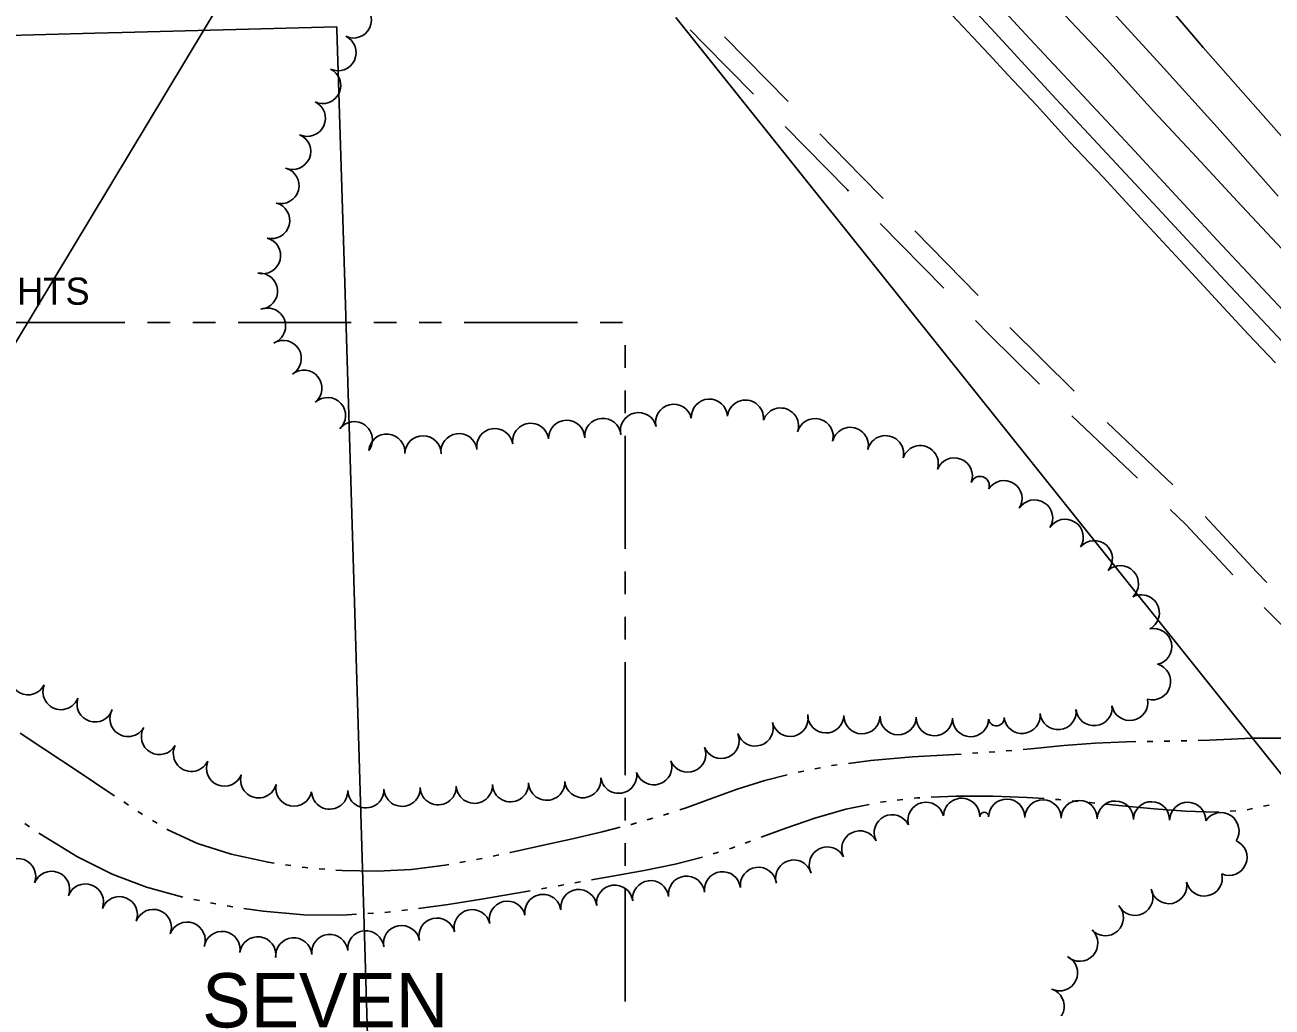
# Model space of a CAD drawing. Extents: x -25029 to 2274964, y -81170 to 687028.
# Drawn here: x -13491 to -12802, y -67223 to -66680 of the extents above; entities that cross this region are included whole.
import ezdxf

# ---------------------------------------------------------------- set-up
doc = ezdxf.new("R2010")
doc.units = 0
for name, color, linetype in [('81911BEA - RW_X_Fee_RW', 7, 'Continuous'), ('CITY-NAME', 7, 'Continuous'), ('DIVISIONS', 7, 'Continuous'), ('DRIVWY', 7, 'Continuous'), ('DV_X_Corp_Line', 7, 'Continuous'), ('GE_X_CL_2000', 7, 'Continuous'), ('PV_X_EOP', 7, 'Continuous'), ('SC_Scratch18', 7, 'Continuous'), ('TREES', 7, 'Continuous'), ('WATER', 7, 'Continuous')]:
    doc.layers.add(name, color=color, linetype=linetype)

msp = doc.modelspace()

# ---------------------------------------------------------------- linework, layer by layer
at = {"layer": '81911BEA - RW_X_Fee_RW'}
msp.add_line((-13131.57, -66676.25), (-12757.7, -67143.36), dxfattribs=at)
at = {"layer": 'DIVISIONS'}
for p, q in [((-13498.36, -66844.66), (-13435.86, -66844.66)), ((-13423.36, -66844.66), (-13410.86, -66844.66)), ((-13398.36, -66844.66), (-13385.86, -66844.66)), ((-13373.36, -66844.66), (-13310.86, -66844.66)), ((-13298.36, -66844.66), (-13285.86, -66844.66)), ((-13273.36, -66844.66), (-13260.86, -66844.66)), ((-13248.36, -66844.66), (-13185.86, -66844.66)), ((-13173.36, -66844.66), (-13160.86, -66844.66)), ((-13159.53, -66869.66), (-13159.53, -66857.16)), ((-13159.53, -66894.66), (-13159.53, -66882.16)), ((-13159.53, -66969.66), (-13159.53, -66907.16)), ((-13159.53, -66994.66), (-13159.53, -66982.16)), ((-13159.53, -67019.66), (-13159.53, -67007.16)), ((-13159.53, -67094.66), (-13159.53, -67032.16)), ((-13159.53, -67119.66), (-13159.53, -67107.16)), ((-13159.53, -67144.66), (-13159.53, -67132.16)), ((-13159.53, -67219.66), (-13159.53, -67157.16))]:
    msp.add_line(p, q, dxfattribs=at)
at = {"layer": 'DRIVWY'}
for p, q in [((-13069.5, -66722.59), (-13104.53, -66686.91)), ((-12983.5, -66825.63), (-13018.51, -66789.94)), ((-12964.54, -66829.75), (-12999.5, -66794)), ((-12876.46, -66930.69), (-12912.68, -66896.22)), ((-12856.99, -66934.3), (-12893.22, -66899.83))]:
    msp.add_line(p, q, dxfattribs=at)
for points in [[(-13088.57, -66718.58), (-13115.75, -66690.91), (-13123.6, -66682.9)], [(-13036.02, -66772.09), (-13036.89, -66771.2), (-13071.06, -66736.41)], [(-13016.98, -66776.13), (-13029.19, -66763.64), (-13051.99, -66740.43)], [(-12930.58, -66878.77), (-12958.61, -66851.01), (-12966, -66843.48)], [(-12911.33, -66882.6), (-12911.82, -66882.14), (-12946.87, -66847.43)], [(-12823.85, -66984.09), (-12849.72, -66956.12), (-12858.34, -66947.92)], [(-12804.91, -66988.22), (-12810.71, -66982.39), (-12839.08, -66951.72)], [(-12771.08, -67037.37), (-12774.68, -67033.87), (-12806.42, -67002)]]:
    msp.add_lwpolyline(points, dxfattribs=at)
at = {"layer": 'DV_X_Corp_Line'}
for p, q in [((-13452.42, -66684.8), (-13682.9, -66690.94)), ((-13452.42, -66684.8), (-13682.9, -66690.94)), ((-13682.9, -66690.94), (-13452.42, -66684.8)), ((-13682.9, -66690.94), (-13452.42, -66684.8)), ((-13437.38, -66684.4), (-13452.42, -66684.8)), ((-13437.38, -66684.4), (-13452.42, -66684.8)), ((-13452.42, -66684.8), (-13437.38, -66684.4)), ((-13452.42, -66684.8), (-13437.38, -66684.4)), ((-13318.75, -66681.24), (-13437.38, -66684.4)), ((-13318.75, -66681.24), (-13437.38, -66684.4)), ((-13437.38, -66684.4), (-13318.75, -66681.24)), ((-13437.38, -66684.4), (-13318.75, -66681.24)), ((-13318.71, -66682.77), (-13318.75, -66681.24)), ((-13318.71, -66682.77), (-13318.75, -66681.24)), ((-13318.75, -66681.24), (-13318.71, -66682.77)), ((-13318.75, -66681.24), (-13318.71, -66682.77)), ((-13314.62, -66816.9), (-13318.71, -66682.77)), ((-13314.62, -66816.9), (-13318.71, -66682.77)), ((-13318.71, -66682.77), (-13314.62, -66816.9)), ((-13318.71, -66682.77), (-13314.62, -66816.9)), ((-13309.81, -66974.6), (-13314.62, -66816.9)), ((-13309.81, -66974.6), (-13314.62, -66816.9)), ((-13314.62, -66816.9), (-13309.81, -66974.6)), ((-13314.62, -66816.9), (-13309.81, -66974.6)), ((-13301.55, -67245.85), (-13309.81, -66974.6)), ((-13301.55, -67245.85), (-13309.81, -66974.6)), ((-13309.81, -66974.6), (-13301.55, -67245.85)), ((-13309.81, -66974.6), (-13301.55, -67245.85))]:
    msp.add_line(p, q, dxfattribs=at)
at = {"layer": 'GE_X_CL_2000'}
for points in [[(-13510.68, -66002.18), (-13414.69, -66105.72), (-13377.35, -66146.95), (-13329.59, -66198), (-13289.65, -66240.53), (-13245.61, -66287.85), (-13227.13, -66307.95), (-13203.82, -66333.31), (-13160.97, -66379.03), (-13123.15, -66420.09), (-13078.98, -66467.28), (-13040.77, -66509.41), (-13004.02, -66547.94), (-12968.73, -66587.12), (-12935.03, -66623.39), (-12898.16, -66664.43), (-12865.52, -66700.03), (-12830.76, -66738.56), (-12798.79, -66774.94)], [(-13493.4, -66105.04), (-13438.22, -66164.54), (-13372.44, -66234.99), (-13345.17, -66264.56), (-13315.18, -66296.72), (-13288.46, -66325.75), (-13227.84, -66390.52), (-13162.5, -66460.88), (-13151.66, -66472.98), (-13097.65, -66531.31), (-13059.58, -66572.01), (-13020.92, -66613.7), (-12990.95, -66646.24), (-12957.34, -66682.33), (-12923.7, -66718.71), (-12865.25, -66781.5), (-12830.84, -66818.66), (-12796.32, -66855.24)]]:
    msp.add_lwpolyline(points, dxfattribs=at)
at = {"layer": 'PV_X_EOP'}
for points in [[(-12780.76, -66759.81), (-12807.05, -66730.25), (-12840.06, -66692.79), (-12871.73, -66655.58), (-12897.14, -66627.67), (-12927.84, -66593.95), (-12958.55, -66560.97), (-13062, -66450.77), (-13152.3, -66353.08), (-13254.95, -66242.81), (-13358.15, -66131.44), (-13472.22, -66008.68), (-13570.55, -65902.34)], [(-13533.79, -66010.92), (-13460.89, -66089.4), (-13377.72, -66179.48), (-13299.04, -66264.11), (-13205.78, -66364.62), (-13068.09, -66512.44), (-12958.56, -66629.36), (-12944.35, -66644.57), (-12919.76, -66671.54), (-12893.49, -66699.2), (-12867.39, -66728.12), (-12843.89, -66753.3), (-12818.73, -66780.36), (-12788.14, -66812.94)], [(-12321.71, -67252.43), (-12365.08, -67221.41), (-12410.99, -67187.92), (-12460.25, -67150.1), (-12504.29, -67115.24), (-12537.27, -67087.41), (-12576.88, -67053.45), (-12612.92, -67020.79), (-12640.18, -66995.87), (-12670.38, -66967.12), (-12705.17, -66932.79), (-12743.99, -66893.2), (-12787.71, -66846.9), (-12832.33, -66799.23), (-12880.5, -66747.29), (-12935.9, -66687.94), (-12958.57, -66663.3), (-13053.05, -66561.51), (-13147.46, -66460.33), (-13241.64, -66359.07), (-13352.03, -66239.87), (-13434.31, -66151.47), (-13515.59, -66063.9)], [(-13537.28, -66073.43), (-13453.21, -66164.98), (-13394.68, -66227.51), (-13323.36, -66305.17), (-13253.62, -66379.39), (-13152.6, -66488.61), (-13053.91, -66594.82), (-12958.57, -66696.43), (-12948.03, -66707.77), (-12932.09, -66724.82), (-12913.75, -66745.04), (-12895.39, -66764.28), (-12874.36, -66787.2), (-12852.78, -66810.34), (-12831.21, -66833.91), (-12815.2, -66851.03), (-12800.21, -66866.93)]]:
    msp.add_lwpolyline(points, dxfattribs=at)
at = {"layer": 'SC_Scratch18'}
msp.add_line((-12949.9, -65949.35), (-15781.15, -70645.51), dxfattribs=at)
at = {"layer": 'TREES'}
for centre, radius, start, end in [((-13309.63, -66677.5), 10, 244.91491, 64.91491), ((-13318.1, -66695.61), 10, 244.91491, 64.91491), ((-13326.58, -66713.72), 10, 244.91491, 64.91491), ((-13335.06, -66731.84), 10, 244.91491, 64.91491), ((-13343.17, -66750.11), 10, 247.24056, 67.24056), ((-13349.64, -66768.99), 10, 254.95996, 74.95996), ((-13354.76, -66788.33), 10, 255.35908, 75.35908), ((-13359.81, -66807.68), 10, 255.35908, 75.35908), ((-13361.5, -66827.32), 10, 274.8144, 94.8144), ((-13357.08, -66846.62), 10, 291.00252, 111.00253), ((-13348.37, -66864.54), 10, 300.83698, 120.83698), ((-13336.95, -66880.9), 10, 308.996, 128.996), ((-13323.91, -66896.05), 10, 312.42208, 132.42208), ((-13132.67, -66899.75), 10, 13.32769, 193.32769), ((-13112.95, -66896.93), 10, 2.96371, 182.96371), ((-13093.02, -66897.48), 10, 353.86541, 173.86541), ((-13073.64, -66901.83), 10, 340.83061, 160.83061), ((-13309.14, -66909.4), 10, 323.34814, 143.34814), ((-13191.78, -66908.66), 10, 1.34709, 181.34709), ((-13171.82, -66907.54), 10, 5.05282, 185.05282), ((-13152.13, -66904.36), 10, 13.32769, 193.32769), ((-13054.52, -66907.67), 10, 345.16709, 165.16709), ((-13291.16, -66916.22), 10, 355.12694, 175.12694), ((-13251.27, -66915.97), 10, 7.37161, 187.37161), ((-13231.47, -66913.2), 10, 8.58502, 188.58502), ((-13211.68, -66910.3), 10, 8.06862, 188.06862), ((-13035.12, -66912.52), 10, 346.79298, 166.79298), ((-13015.65, -66917.09), 10, 346.79298, 166.79298), ((-13271.19, -66917.16), 10, 359.47219, 179.47219), ((-12996.45, -66922.61), 10, 341.09959, 161.09959), ((-12977.64, -66929.39), 10, 339.26628, 159.26628), ((-12963.46, -66934.76), 5.16, 339.26628, 159.26628), ((-12950.17, -66941.93), 10, 327.72268, 147.72268), ((-12933.26, -66952.61), 10, 327.72268, 147.72268), ((-12916.35, -66963.29), 10, 327.72268, 147.72268), ((-12900.29, -66975.12), 10, 319.51521, 139.51521), ((-12885.87, -66988.93), 10, 313.02107, 133.02107), ((-12874.35, -67005.07), 10, 298.00191, 118.00191), ((-12867.49, -67023.66), 10, 282.49641, 102.49641), ((-13489.35, -67040.28), 10, 153.13896, 333.13896), ((-12868.09, -67043.03), 10, 253.94862, 73.94862), ((-13471.14, -67048.49), 10, 158.31896, 338.31896), ((-13452.34, -67055.31), 10, 161.79046, 341.79046), ((-13434.15, -67063.38), 10, 150.36039, 330.36039), ((-12920.35, -67059.5), 10, 186.18651, 6.18651), ((-12900.46, -67057.35), 10, 186.18651, 6.18651), ((-12880.69, -67054.46), 10, 190.45486, 10.45486), ((-13087.65, -67068.59), 10, 197.79709, 17.79709), ((-13068.37, -67063.32), 10, 192.78204, 12.78204), ((-13048.62, -67061.36), 10, 178.53893, 358.53893), ((-13028.63, -67061.87), 10, 178.53893, 358.53893), ((-13008.64, -67062.38), 10, 178.53893, 358.53893), ((-12988.64, -67062.89), 10, 178.53893, 358.53893), ((-12968.65, -67063.4), 10, 178.53893, 358.53893), ((-12954.41, -67063.2), 4.26, 186.18651, 6.18651), ((-12940.23, -67061.66), 10, 186.18651, 6.18651), ((-13416.79, -67073.31), 10, 150.13453, 330.13453), ((-13106.42, -67075.43), 10, 202.27524, 22.27524), ((-13399.11, -67082.62), 10, 154.32497, 334.32497), ((-13124.93, -67083.02), 10, 202.27524, 22.27524), ((-13380.85, -67090.76), 10, 157.61963, 337.61963), ((-13143.66, -67090), 10, 198.6123, 18.6123), ((-13361.96, -67097.23), 10, 164.54736, 344.54736), ((-13342.51, -67101.84), 10, 168.80017, 348.80017), ((-13242.77, -67100.24), 10, 182.3981, 2.3981), ((-13222.79, -67099.4), 10, 182.3981, 2.3981), ((-13202.81, -67098.56), 10, 182.3981, 2.3981), ((-13182.87, -67097.14), 10, 185.7474, 5.7474), ((-13163.03, -67094.67), 10, 188.48536, 8.48536), ((-13322.71, -67103.47), 10, 181.77074, 1.77074), ((-13302.72, -67102.75), 10, 182.3981, 2.3981), ((-13282.74, -67101.91), 10, 182.3981, 2.3981), ((-13262.76, -67101.07), 10, 182.3981, 2.3981), ((-12993.3, -67119.59), 10, 14.14413, 194.14413), ((-12973.6, -67117.36), 10, 358.75206, 178.75206), ((-12948.67, -67117.87), 10, 358.97289, 178.97289), ((-12928.67, -67118.23), 10, 358.97289, 178.97289), ((-12908.67, -67118.59), 10, 358.97289, 178.97289), ((-12888.68, -67118.94), 10, 358.97289, 178.97289), ((-12868.68, -67119.3), 10, 358.97289, 178.97289), ((-12848.68, -67119.66), 10, 358.97289, 178.97289), ((-13011.94, -67126.49), 10, 26.47823, 206.47823), ((-12961.13, -67117.64), 2.47, 358.75206, 178.75206), ((-12830.34, -67125.35), 10, 326.59772, 146.59772), ((-13029.85, -67135.4), 10, 26.42431, 206.42431), ((-13047.77, -67144.29), 10, 26.37443, 206.37443), ((-12825.91, -67140.05), 10, 246.88444, 66.88444), ((-13495.1, -67150.69), 10, 339.4387, 159.4387), ((-13476.37, -67157.71), 10, 339.4387, 159.4387), ((-13105.71, -67157.98), 10, 7.0657, 187.0657), ((-13085.86, -67155.52), 10, 7.0657, 187.0657), ((-13066.33, -67151.51), 10, 16.13533, 196.13533), ((-13457.65, -67164.73), 10, 339.4387, 159.4387), ((-13145.4, -67162.9), 10, 7.0657, 187.0657), ((-13125.56, -67160.44), 10, 7.0657, 187.0657), ((-12859.15, -67155.65), 10, 191.39551, 11.39551), ((-12839.59, -67151.46), 10, 192.78221, 12.78221), ((-13438.92, -67171.76), 10, 339.4387, 159.4387), ((-13204.92, -67170.49), 10, 8.22942, 188.22942), ((-13185.1, -67167.82), 10, 7.0657, 187.0657), ((-13165.25, -67165.36), 10, 7.0657, 187.0657), ((-12877.88, -67162.12), 10, 206.71496, 26.71496), ((-13420.19, -67178.78), 10, 339.4387, 159.4387), ((-13224.54, -67174.25), 10, 13.471, 193.471), ((-12894.19, -67173.37), 10, 222.4853, 42.4853), ((-13263.44, -67183.56), 10, 13.471, 193.471), ((-13243.99, -67178.91), 10, 13.471, 193.471), ((-13401.47, -67185.81), 10, 339.4387, 159.4387), ((-13382.23, -67190.92), 10, 350.80822, 170.80822), ((-13322.68, -67192.6), 10, 5.93594, 185.93594), ((-13302.79, -67190.53), 10, 5.93594, 185.93594), ((-13283.01, -67187.69), 10, 10.36807, 190.36807), ((-12908.35, -67187.46), 10, 227.22254, 47.22254), ((-13362.46, -67193.91), 10, 351.97678, 171.97678), ((-13342.59, -67194.47), 10, 4.80405, 184.80405), ((-12919.5, -67203.8), 10, 244.16069, 64.16069), ((-12926.91, -67222.32), 10, 252.2376, 72.2376)]:
    msp.add_arc(centre, radius, start, end, dxfattribs=at)
at = {"layer": 'WATER'}
for p, q in [((-12867.93, -67075.99), (-12871.05, -67076.04)), ((-12858.55, -67075.85), (-12861.68, -67075.89)), ((-12964.55, -67082.37), (-12967.67, -67082.57)), ((-12955.2, -67081.77), (-12958.31, -67081.97)), ((-12945.86, -67080.97), (-12948.97, -67081.24)), ((-13060.81, -67092.36), (-13063.88, -67092.94)), ((-13051.6, -67090.61), (-13054.67, -67091.2)), ((-13433.86, -67111.22), (-13436.45, -67109.48)), ((-13018.48, -67109.54), (-13015.37, -67109.19)), ((-13009.16, -67108.49), (-13006.06, -67108.14)), ((-12912.48, -67108.88), (-12909.37, -67109.18)), ((-12815.93, -67113.75), (-12812.87, -67113.12)), ((-12806.75, -67111.86), (-12803.69, -67111.23)), ((-13418.02, -67121.24), (-13420.69, -67119.63)), ((-13144.22, -67118.5), (-13147.23, -67119.35)), ((-13135.26, -67115.75), (-13138.24, -67116.71)), ((-12825.26, -67114.58), (-12822.14, -67114.4)), ((-13491.05, -67121.33), (-13488.48, -67123.11)), ((-13093.1, -67132.18), (-13090.16, -67131.1)), ((-13229.34, -67138.67), (-13232.4, -67139.32)), ((-13110.85, -67138.19), (-13107.88, -67137.24)), ((-13344.09, -67144.54), (-13347.18, -67144.1)), ((-13325.46, -67146.58), (-13328.57, -67146.32)), ((-13247.73, -67142.34), (-13250.8, -67142.9)), ((-13205.74, -67157.38), (-13202.67, -67156.84)), ((-13196.51, -67155.75), (-13193.43, -67155.21)), ((-13397.78, -67163.28), (-13394.72, -67163.91)), ((-13388.6, -67165.17), (-13385.54, -67165.8)), ((-13379.39, -67166.91), (-13376.3, -67167.36)), ((-13301.59, -67171.13), (-13298.47, -67170.95)), ((-13292.24, -67170.43), (-13289.13, -67170.1)), ((-13282.92, -67169.43), (-13279.81, -67169.09))]:
    msp.add_line(p, q, dxfattribs=at)
for points in [[(-13441.64, -67105.99), (-13443.54, -67104.71), (-13461.58, -67092.65), (-13480.71, -67080.06), (-13493.78, -67071.54)], [(-12877.3, -67076.14), (-12882.52, -67076.22), (-12899.84, -67076.92), (-12917.19, -67078.29), (-12935.28, -67080.05), (-12939.63, -67080.43)], [(-12849.18, -67075.69), (-12850.31, -67075.73), (-12852.3, -67075.76)], [(-12780.46, -67074.55), (-12785.91, -67074.42), (-12792.99, -67074.27), (-12802.55, -67074.18), (-12813.39, -67074.31), (-12824.68, -67074.73), (-12836.76, -67075.28), (-12842.93, -67075.48)], [(-12973.91, -67082.97), (-12977.27, -67083.18), (-13000.65, -67084.61), (-13023.74, -67086.56), (-13036.17, -67088.21)], [(-13042.36, -67089.03), (-13045.26, -67089.41), (-13045.46, -67089.45)], [(-13069.95, -67094.42), (-13082.25, -67097.53), (-13097.59, -67102.46), (-13111.73, -67107.61), (-13125.75, -67112.69), (-13129.31, -67113.84)], [(-12990.49, -67106.86), (-12976.61, -67106.2), (-12956.1, -67106.19), (-12937.36, -67106.92), (-12928.05, -67107.6)], [(-13084.3, -67128.94), (-13070.74, -67123.85), (-13054.78, -67118.32), (-13037.49, -67113.38), (-13024.61, -67110.78)], [(-12999.85, -67107.43), (-12997.88, -67107.21), (-12996.74, -67107.16)], [(-12921.82, -67108.05), (-12919.85, -67108.19), (-12918.7, -67108.3)], [(-12903.14, -67109.76), (-12902.61, -67109.81), (-12900.03, -67110.07)], [(-12893.82, -67110.7), (-12884.98, -67111.59), (-12867.22, -67113.26), (-12849.86, -67114.53), (-12833.36, -67115.04), (-12831.5, -67114.93)], [(-13426.04, -67116.39), (-13427.49, -67115.51), (-13428.67, -67114.71)], [(-13483.34, -67126.67), (-13482.47, -67127.27), (-13462.11, -67139.81)], [(-13353.37, -67143.22), (-13356.76, -67142.74), (-13377.08, -67138.37), (-13395.79, -67132.43), (-13412.16, -67124.79), (-13412.67, -67124.48)], [(-13162.3, -67123.45), (-13172.12, -67125.96), (-13188.6, -67129.83), (-13205.48, -67133.57), (-13222.81, -67137.3), (-13223.23, -67137.39)], [(-13153.24, -67121.06), (-13156.03, -67121.85), (-13156.25, -67121.91)], [(-13101.92, -67135.34), (-13100.54, -67134.9), (-13098.97, -67134.32)], [(-13462.11, -67139.81), (-13442.83, -67149.43), (-13423.84, -67156.55), (-13403.9, -67162.02)], [(-13238.52, -67140.6), (-13240.6, -67141.04), (-13241.58, -67141.22)], [(-13178.05, -67152.48), (-13166.5, -67150.44), (-13148.91, -67147.25), (-13131.89, -67143.78), (-13116.83, -67140.02)], [(-13334.8, -67145.79), (-13336.04, -67145.69), (-13337.9, -67145.43)], [(-13256.95, -67144.02), (-13258.84, -67144.36), (-13277.46, -67146.73), (-13296.44, -67147.75), (-13315.91, -67147.38), (-13319.23, -67147.1)], [(-13187.28, -67154.12), (-13184.41, -67153.61), (-13184.2, -67153.57)], [(-13273.61, -67168.34), (-13257.25, -67166.06), (-13238.86, -67163.12), (-13220.66, -67159.99), (-13211.9, -67158.46)], [(-13370.12, -67168.28), (-13359.42, -67169.86), (-13336.91, -67171.75), (-13315.56, -67171.95), (-13307.83, -67171.5)]]:
    msp.add_lwpolyline(points, dxfattribs=at)

# ---------------------------------------------------------------- texts
at = {"layer": 'CITY-NAME'}
msp.add_text('SEVEN', height=30, dxfattribs=at).set_placement((-13393.19, -67234.01))
at = {"layer": 'DIVISIONS'}
msp.add_text('BROOKLYN HEIGHTS', height=15, dxfattribs=at).set_placement((-13661.51, -66834.82))

doc.saveas('drawing.dxf')
